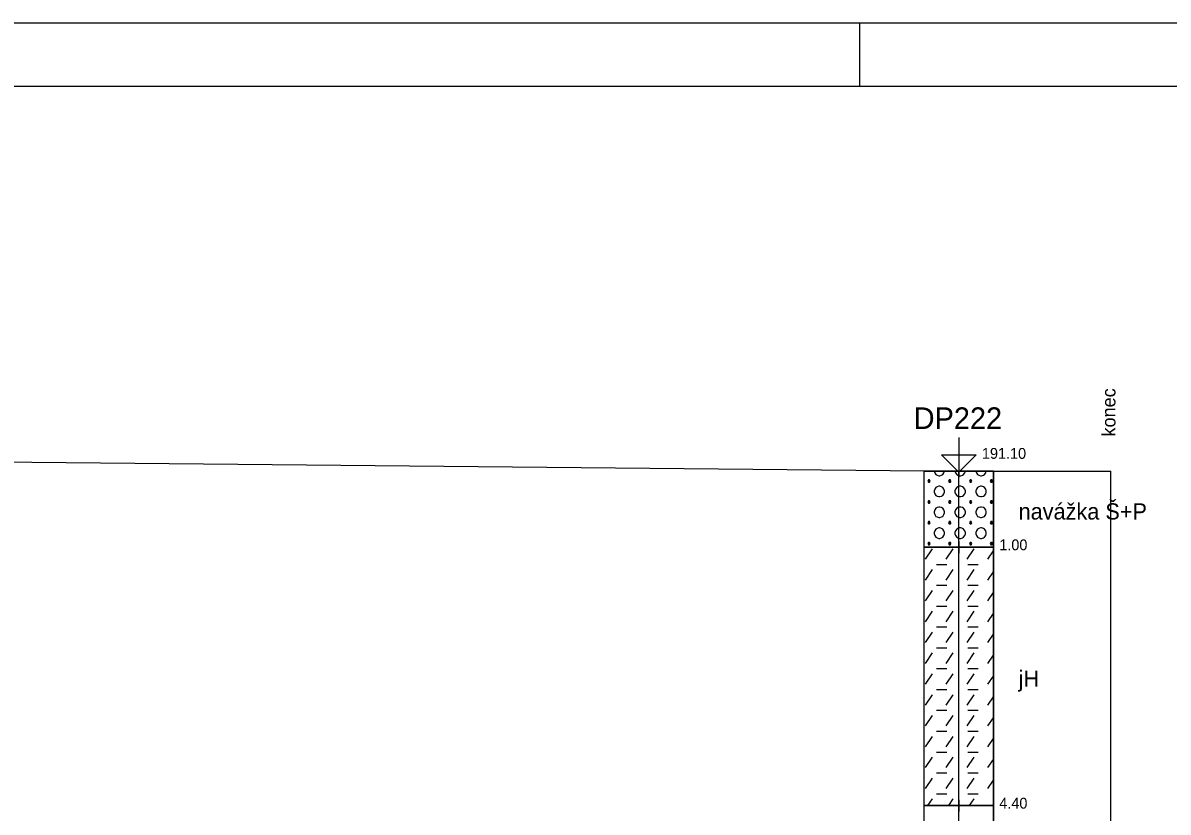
# Model space of a CAD drawing. Extents: x 3042 to 4120, y 576 to 2694.
# Drawn here: x 3959 to 4034.3, y 2237.7 to 2289.6 of the extents above; entities that cross this region are included whole.
import ezdxf

# ---------------------------------------------------------------- set-up
doc = ezdxf.new("R2010")
doc.units = 0
for name, color, linetype in [('1', 7, 'Continuous'), ('11', 7, 'Continuous'), ('12', 7, 'Continuous'), ('13', 7, 'Continuous'), ('15', 7, 'Continuous'), ('16', 7, 'Continuous'), ('17', 7, 'Continuous'), ('18', 7, 'Continuous'), ('2', 7, 'Continuous'), ('51', 7, 'Continuous'), ('52', 7, 'Continuous'), ('53', 7, 'Continuous'), ('56', 7, 'Continuous')]:
    doc.layers.add(name, color=color, linetype=linetype)

msp = doc.modelspace()

# ---------------------------------------------------------------- linework, layer by layer
at = {"layer": '1'}
for points in [[(3699.011, 2289.585), (4119.511, 2289.585), (4119.511, 2184.585), (3699.011, 2184.585), (3699.011, 2289.585)], [(3703.202, 2188.776), (4115.32, 2188.776), (4115.32, 2285.394), (3703.202, 2285.394), (3703.202, 2188.776)]]:
    msp.add_lwpolyline(points, dxfattribs=at)
at = {"layer": '11'}
for p, q in [((3890.891, 2261.335), (4020.521, 2260.085)), ((4020.521, 2260.085), (4030.521, 2260.085))]:
    msp.add_line(p, q, dxfattribs=at)
at = {"layer": '12'}
msp.add_lwpolyline([(4030.521, 2216.951), (4030.521, 2260.085)], dxfattribs=at)
at = {"layer": '15'}
msp.add_lwpolyline([(4020.521, 2262.308), (4020.521, 2260.022), (4019.378, 2261.165), (4021.664, 2261.165), (4020.521, 2260.022)], dxfattribs=at)
at = {"layer": '18'}
msp.add_line((4020.521, 2209.585), (4020.521, 2260.085), dxfattribs=at)
at = {"layer": '2'}
msp.add_lwpolyline([(4014.011, 2285.394), (4014.011, 2289.585)], dxfattribs=at)
at = {"layer": '51'}
for points in [[(4018.235, 2255.085), (4022.807, 2255.085), (4022.807, 2260.085), (4018.235, 2260.085)], [(4018.235, 2238.085), (4022.807, 2238.085), (4022.807, 2255.085), (4018.235, 2255.085)], [(4018.235, 2236.085), (4022.807, 2236.085), (4022.807, 2238.085), (4018.235, 2238.085)]]:
    msp.add_lwpolyline(points, close=True, dxfattribs=at)
for points in [[(4018.903, 2260.085), (4018.94, 2259.975), (4019.016, 2259.861), (4019.093, 2259.823), (4019.207, 2259.784), (4019.283, 2259.784), (4019.397, 2259.823), (4019.474, 2259.861), (4019.55, 2259.975), (4019.586, 2260.085)], [(4020.275, 2260.085), (4020.312, 2259.975), (4020.388, 2259.861), (4020.464, 2259.823), (4020.579, 2259.784), (4020.655, 2259.784), (4020.769, 2259.823), (4020.845, 2259.861), (4020.921, 2259.975), (4020.958, 2260.085)], [(4021.647, 2260.085), (4021.683, 2259.975), (4021.76, 2259.861), (4021.836, 2259.823), (4021.95, 2259.784), (4022.026, 2259.784), (4022.141, 2259.823), (4022.217, 2259.861), (4022.293, 2259.975), (4022.33, 2260.085)], [(4018.521, 2259.518), (4018.483, 2259.442), (4018.521, 2259.365), (4018.597, 2259.365), (4018.635, 2259.442), (4018.597, 2259.518), (4018.521, 2259.518), (4018.597, 2259.365)], [(4019.207, 2259.099), (4019.093, 2259.061), (4019.016, 2259.022), (4018.94, 2258.908), (4018.902, 2258.794), (4018.902, 2258.718), (4018.94, 2258.603), (4019.016, 2258.489), (4019.093, 2258.451), (4019.207, 2258.413), (4019.283, 2258.413), (4019.397, 2258.451), (4019.474, 2258.489), (4019.55, 2258.603), (4019.588, 2258.718), (4019.588, 2258.794), (4019.55, 2258.908), (4019.474, 2259.022), (4019.397, 2259.061), (4019.283, 2259.099), (4019.207, 2259.099)], [(4019.893, 2259.518), (4019.855, 2259.442), (4019.893, 2259.365), (4019.969, 2259.365), (4020.007, 2259.442), (4019.969, 2259.518), (4019.893, 2259.518), (4019.969, 2259.365)], [(4020.579, 2259.099), (4020.464, 2259.061), (4020.388, 2259.022), (4020.312, 2258.908), (4020.274, 2258.794), (4020.274, 2258.718), (4020.312, 2258.603), (4020.388, 2258.489), (4020.464, 2258.451), (4020.579, 2258.413), (4020.655, 2258.413), (4020.769, 2258.451), (4020.845, 2258.489), (4020.921, 2258.603), (4020.96, 2258.718), (4020.96, 2258.794), (4020.921, 2258.908), (4020.845, 2259.022), (4020.769, 2259.061), (4020.655, 2259.099), (4020.579, 2259.099)], [(4021.264, 2259.518), (4021.226, 2259.442), (4021.264, 2259.365), (4021.341, 2259.365), (4021.379, 2259.442), (4021.341, 2259.518), (4021.264, 2259.518), (4021.341, 2259.365)], [(4021.95, 2259.099), (4021.836, 2259.061), (4021.76, 2259.022), (4021.683, 2258.908), (4021.645, 2258.794), (4021.645, 2258.718), (4021.683, 2258.603), (4021.76, 2258.489), (4021.836, 2258.451), (4021.95, 2258.413), (4022.026, 2258.413), (4022.141, 2258.451), (4022.217, 2258.489), (4022.293, 2258.603), (4022.331, 2258.718), (4022.331, 2258.794), (4022.293, 2258.908), (4022.217, 2259.022), (4022.141, 2259.061), (4022.026, 2259.099), (4021.95, 2259.099)], [(4022.636, 2259.518), (4022.598, 2259.442), (4022.636, 2259.365), (4022.712, 2259.365), (4022.75, 2259.442), (4022.712, 2259.518), (4022.636, 2259.518), (4022.712, 2259.365)], [(4018.521, 2258.146), (4018.483, 2258.07), (4018.521, 2257.994), (4018.597, 2257.994), (4018.635, 2258.07), (4018.597, 2258.146), (4018.521, 2258.146), (4018.597, 2257.994)], [(4019.893, 2258.146), (4019.855, 2258.07), (4019.893, 2257.994), (4019.969, 2257.994), (4020.007, 2258.07), (4019.969, 2258.146), (4019.893, 2258.146), (4019.969, 2257.994)], [(4021.264, 2258.146), (4021.226, 2258.07), (4021.264, 2257.994), (4021.341, 2257.994), (4021.379, 2258.07), (4021.341, 2258.146), (4021.264, 2258.146), (4021.341, 2257.994)], [(4022.636, 2258.146), (4022.598, 2258.07), (4022.636, 2257.994), (4022.712, 2257.994), (4022.75, 2258.07), (4022.712, 2258.146), (4022.636, 2258.146), (4022.712, 2257.994)], [(4019.207, 2257.727), (4019.093, 2257.689), (4019.016, 2257.651), (4018.94, 2257.537), (4018.902, 2257.422), (4018.902, 2257.346), (4018.94, 2257.232), (4019.016, 2257.117), (4019.093, 2257.079), (4019.207, 2257.041), (4019.283, 2257.041), (4019.397, 2257.079), (4019.474, 2257.117), (4019.55, 2257.232), (4019.588, 2257.346), (4019.588, 2257.422), (4019.55, 2257.537), (4019.474, 2257.651), (4019.397, 2257.689), (4019.283, 2257.727), (4019.207, 2257.727)], [(4020.579, 2257.727), (4020.464, 2257.689), (4020.388, 2257.651), (4020.312, 2257.537), (4020.274, 2257.422), (4020.274, 2257.346), (4020.312, 2257.232), (4020.388, 2257.117), (4020.464, 2257.079), (4020.579, 2257.041), (4020.655, 2257.041), (4020.769, 2257.079), (4020.845, 2257.117), (4020.921, 2257.232), (4020.96, 2257.346), (4020.96, 2257.422), (4020.921, 2257.537), (4020.845, 2257.651), (4020.769, 2257.689), (4020.655, 2257.727), (4020.579, 2257.727)], [(4021.95, 2257.727), (4021.836, 2257.689), (4021.76, 2257.651), (4021.683, 2257.537), (4021.645, 2257.422), (4021.645, 2257.346), (4021.683, 2257.232), (4021.76, 2257.117), (4021.836, 2257.079), (4021.95, 2257.041), (4022.026, 2257.041), (4022.141, 2257.079), (4022.217, 2257.117), (4022.293, 2257.232), (4022.331, 2257.346), (4022.331, 2257.422), (4022.293, 2257.537), (4022.217, 2257.651), (4022.141, 2257.689), (4022.026, 2257.727), (4021.95, 2257.727)], [(4018.521, 2256.775), (4018.483, 2256.698), (4018.521, 2256.622), (4018.597, 2256.622), (4018.635, 2256.698), (4018.597, 2256.775), (4018.521, 2256.775), (4018.597, 2256.622)], [(4019.893, 2256.775), (4019.855, 2256.698), (4019.893, 2256.622), (4019.969, 2256.622), (4020.007, 2256.698), (4019.969, 2256.775), (4019.893, 2256.775), (4019.969, 2256.622)], [(4021.264, 2256.775), (4021.226, 2256.698), (4021.264, 2256.622), (4021.341, 2256.622), (4021.379, 2256.698), (4021.341, 2256.775), (4021.264, 2256.775), (4021.341, 2256.622)], [(4022.636, 2256.775), (4022.598, 2256.698), (4022.636, 2256.622), (4022.712, 2256.622), (4022.75, 2256.698), (4022.712, 2256.775), (4022.636, 2256.775), (4022.712, 2256.622)], [(4019.207, 2256.355), (4019.093, 2256.317), (4019.016, 2256.279), (4018.94, 2256.165), (4018.902, 2256.051), (4018.902, 2255.974), (4018.94, 2255.86), (4019.016, 2255.746), (4019.093, 2255.708), (4019.207, 2255.67), (4019.283, 2255.67), (4019.397, 2255.708), (4019.474, 2255.746), (4019.55, 2255.86), (4019.588, 2255.974), (4019.588, 2256.051), (4019.55, 2256.165), (4019.474, 2256.279), (4019.397, 2256.317), (4019.283, 2256.355), (4019.207, 2256.355)], [(4020.579, 2256.355), (4020.464, 2256.317), (4020.388, 2256.279), (4020.312, 2256.165), (4020.274, 2256.051), (4020.274, 2255.974), (4020.312, 2255.86), (4020.388, 2255.746), (4020.464, 2255.708), (4020.579, 2255.67), (4020.655, 2255.67), (4020.769, 2255.708), (4020.845, 2255.746), (4020.921, 2255.86), (4020.96, 2255.974), (4020.96, 2256.051), (4020.921, 2256.165), (4020.845, 2256.279), (4020.769, 2256.317), (4020.655, 2256.355), (4020.579, 2256.355)], [(4021.95, 2256.355), (4021.836, 2256.317), (4021.76, 2256.279), (4021.683, 2256.165), (4021.645, 2256.051), (4021.645, 2255.974), (4021.683, 2255.86), (4021.76, 2255.746), (4021.836, 2255.708), (4021.95, 2255.67), (4022.026, 2255.67), (4022.141, 2255.708), (4022.217, 2255.746), (4022.293, 2255.86), (4022.331, 2255.974), (4022.331, 2256.051), (4022.293, 2256.165), (4022.217, 2256.279), (4022.141, 2256.317), (4022.026, 2256.355), (4021.95, 2256.355)], [(4018.521, 2255.403), (4018.483, 2255.327), (4018.521, 2255.251), (4018.597, 2255.251), (4018.635, 2255.327), (4018.597, 2255.403), (4018.521, 2255.403), (4018.597, 2255.251)], [(4019.893, 2255.403), (4019.855, 2255.327), (4019.893, 2255.251), (4019.969, 2255.251), (4020.007, 2255.327), (4019.969, 2255.403), (4019.893, 2255.403), (4019.969, 2255.251)], [(4021.264, 2255.403), (4021.226, 2255.327), (4021.264, 2255.251), (4021.341, 2255.251), (4021.379, 2255.327), (4021.341, 2255.403), (4021.264, 2255.403), (4021.341, 2255.251)], [(4022.636, 2255.403), (4022.598, 2255.327), (4022.636, 2255.251), (4022.712, 2255.251), (4022.75, 2255.327), (4022.712, 2255.403), (4022.636, 2255.403), (4022.712, 2255.251)], [(4018.331, 2254.298), (4018.788, 2254.984)], [(4019.702, 2254.298), (4020.159, 2254.984)], [(4021.074, 2254.298), (4021.531, 2254.984)], [(4022.445, 2254.298), (4022.807, 2254.84)], [(4018.331, 2252.926), (4018.788, 2253.612)], [(4019.054, 2253.955), (4019.74, 2253.955)], [(4019.702, 2252.926), (4020.159, 2253.612)], [(4021.074, 2252.926), (4021.531, 2253.612)], [(4021.112, 2253.955), (4021.798, 2253.955)], [(4022.445, 2252.926), (4022.807, 2253.469)], [(4018.331, 2251.555), (4018.788, 2252.241)], [(4019.054, 2252.584), (4019.74, 2252.584)], [(4019.702, 2251.555), (4020.159, 2252.241)], [(4021.074, 2251.555), (4021.531, 2252.241)], [(4021.112, 2252.584), (4021.798, 2252.584)], [(4022.445, 2251.555), (4022.807, 2252.097)], [(4018.331, 2250.183), (4018.788, 2250.869)], [(4019.054, 2251.212), (4019.74, 2251.212)], [(4019.702, 2250.183), (4020.159, 2250.869)], [(4021.074, 2250.183), (4021.531, 2250.869)], [(4021.112, 2251.212), (4021.798, 2251.212)], [(4022.445, 2250.183), (4022.807, 2250.726)], [(4019.054, 2249.84), (4019.74, 2249.84)], [(4021.112, 2249.84), (4021.798, 2249.84)], [(4018.331, 2248.812), (4018.788, 2249.497)], [(4019.702, 2248.812), (4020.159, 2249.497)], [(4021.074, 2248.812), (4021.531, 2249.497)], [(4022.445, 2248.812), (4022.807, 2249.354)], [(4019.054, 2248.469), (4019.74, 2248.469)], [(4021.112, 2248.469), (4021.798, 2248.469)], [(4018.331, 2247.44), (4018.788, 2248.126)], [(4019.702, 2247.44), (4020.159, 2248.126)], [(4021.074, 2247.44), (4021.531, 2248.126)], [(4022.445, 2247.44), (4022.807, 2247.982)], [(4018.331, 2246.068), (4018.788, 2246.754)], [(4019.054, 2247.097), (4019.74, 2247.097)], [(4019.702, 2246.068), (4020.159, 2246.754)], [(4021.074, 2246.068), (4021.531, 2246.754)], [(4021.112, 2247.097), (4021.798, 2247.097)], [(4022.445, 2246.068), (4022.807, 2246.611)], [(4018.331, 2244.697), (4018.788, 2245.383)], [(4019.054, 2245.726), (4019.74, 2245.726)], [(4019.702, 2244.697), (4020.159, 2245.383)], [(4021.074, 2244.697), (4021.531, 2245.383)], [(4021.112, 2245.726), (4021.798, 2245.726)], [(4022.445, 2244.697), (4022.807, 2245.239)], [(4018.331, 2243.325), (4018.788, 2244.011)], [(4019.054, 2244.354), (4019.74, 2244.354)], [(4019.702, 2243.325), (4020.159, 2244.011)], [(4021.074, 2243.325), (4021.531, 2244.011)], [(4021.112, 2244.354), (4021.798, 2244.354)], [(4022.445, 2243.325), (4022.807, 2243.868)], [(4019.054, 2242.982), (4019.74, 2242.982)], [(4021.112, 2242.982), (4021.798, 2242.982)], [(4018.331, 2241.954), (4018.788, 2242.639)], [(4019.702, 2241.954), (4020.159, 2242.639)], [(4021.074, 2241.954), (4021.531, 2242.639)], [(4022.445, 2241.954), (4022.807, 2242.496)], [(4019.054, 2241.611), (4019.74, 2241.611)], [(4021.112, 2241.611), (4021.798, 2241.611)], [(4018.331, 2240.582), (4018.788, 2241.268)], [(4019.702, 2240.582), (4020.159, 2241.268)], [(4021.074, 2240.582), (4021.531, 2241.268)], [(4022.445, 2240.582), (4022.807, 2241.124)], [(4019.054, 2240.239), (4019.74, 2240.239)], [(4021.112, 2240.239), (4021.798, 2240.239)], [(4018.331, 2239.21), (4018.788, 2239.896)], [(4019.702, 2239.21), (4020.159, 2239.896)], [(4021.074, 2239.21), (4021.531, 2239.896)], [(4022.445, 2239.21), (4022.807, 2239.753)], [(4018.495, 2238.085), (4018.788, 2238.525)], [(4019.054, 2238.868), (4019.74, 2238.868)], [(4019.866, 2238.085), (4020.159, 2238.525)], [(4021.112, 2238.868), (4021.798, 2238.868)], [(4021.238, 2238.085), (4021.531, 2238.525)]]:
    msp.add_lwpolyline(points, dxfattribs=at)
at = {"layer": '53'}
for points in [[(4018.235, 2260.085), (4022.807, 2260.085)], [(4018.235, 2260.085), (4018.235, 2215.085)], [(4022.807, 2260.085), (4022.807, 2215.085)], [(4018.235, 2255.085), (4022.807, 2255.085)], [(4018.235, 2238.085), (4022.807, 2238.085)]]:
    msp.add_lwpolyline(points, dxfattribs=at)
at = {"layer": '56'}
for points in [[(4020.521, 2260.466), (4020.521, 2259.704)], [(4020.14, 2260.085), (4020.902, 2260.085)], [(4020.14, 2255.085), (4020.902, 2255.085)], [(4020.521, 2255.466), (4020.521, 2254.704)], [(4020.521, 2238.466), (4020.521, 2237.704)], [(4020.14, 2238.085), (4020.902, 2238.085)]]:
    msp.add_lwpolyline(points, dxfattribs=at)

# ---------------------------------------------------------------- texts
at = {"layer": '13'}
msp.add_text('konec', height=0.889, rotation=90, dxfattribs=at).set_placement((4030.832, 2262.371))
at = {"layer": '16'}
msp.add_text('DP222', height=1.4224, dxfattribs=at).set_placement((4017.558, 2262.864))
at = {"layer": '17'}
msp.add_text('191.10', height=0.7112, dxfattribs=at).set_placement((4022.045, 2260.903))
at = {"layer": '52'}
for s, height, p in [('navážka Š+P', 1.0668, (4024.458, 2256.907)), ('1.00', 0.7112, (4023.188, 2254.887)), ('jH', 1.0668, (4024.458, 2245.907)), ('4.40', 0.7112, (4023.188, 2237.887))]:
    msp.add_text(s, height=height, dxfattribs=at).set_placement(p)

doc.saveas('drawing.dxf')
